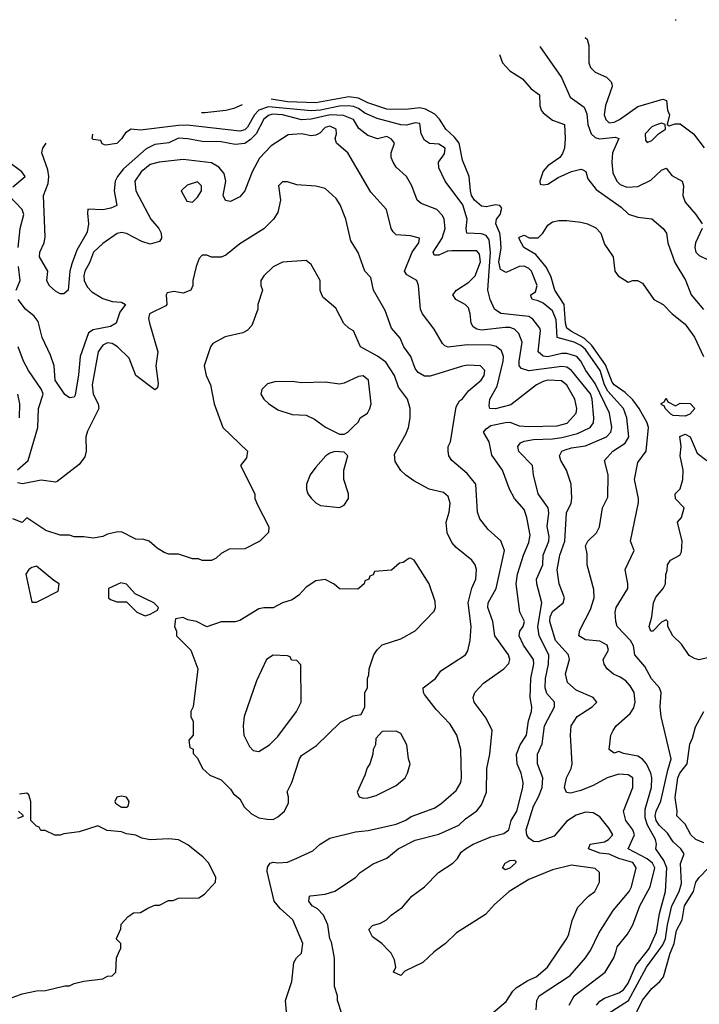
# Model space of a CAD drawing. Header units: inches. Extents: x 2348341 to 2479810, y 460419 to 613669.
# Tile 398 of 656: x 2375619 to 2378490, y 589774 to 593932. Entities that reach past the tile are written whole.
import ezdxf

# ---------------------------------------------------------------- set-up
doc = ezdxf.new("R2010")
doc.units = ezdxf.units.IN
doc.header["$MEASUREMENT"] = 0
doc.layers.add('C3578', color=7, linetype='Continuous')
doc.layers.add('C3579', color=7, linetype='Continuous')

msp = doc.modelspace()

# ---------------------------------------------------------------- linework, layer by layer
at = {"layer": 'C3578', "color": 2}
for points, elevation in [([(2375530, 589782), (2375630, 589818), (2375690, 589831.3), (2375728.4, 589831.6), (2375810, 589852), (2375830, 589852), (2375850, 589862), (2375890, 589872), (2375970, 589882), (2375990, 589892), (2376010, 589894), (2376026, 589910), (2376028, 589970), (2376041.5, 590000)], 118), ([(2376749.1, 589709.1), (2376742, 589790), (2376769, 589870), (2376777.2, 589950), (2376789.2, 589970), (2376809.5, 589990.5), (2376810.9, 590000)], 114), ([(2376982, 589730), (2376962, 589790), (2376962, 589810), (2376949.1, 589849.1), (2376949.1, 589969.1), (2376943.1, 590000)], 110), ([(2377376.5, 590000), (2377370, 589995.3), (2377322, 589950), (2377246.4, 589913.6), (2377230, 589895.3), (2377198, 589910), (2377208.7, 589930), (2377202, 589962), (2377188, 589990), (2377178.2, 590000)], 106), ([(2377610, 589730.7), (2377674.9, 589785.1), (2377702.7, 589830), (2377716.6, 589843.4), (2377765.3, 589874.7), (2377801.2, 589890), (2377849.2, 589930), (2377895.8, 590000)], 106), ([(2377801.2, 589750), (2377803.7, 589790), (2377813.2, 589810), (2377944.4, 589895.6), (2378009.7, 589970.3), (2378029.3, 590000)], 102), ([(2377941.2, 589770), (2377961.2, 589810), (2378092.7, 589910), (2378129.3, 589970), (2378138.8, 590000)], 98), ([(2378055.8, 589770), (2378070, 589786.7), (2378090, 589800.3), (2378150, 589822.4), (2378170, 589835.5), (2378190, 589863.8), (2378222.4, 589937.6), (2378270.9, 590000)], 94), ([(2378104.9, 589735.1), (2378190.6, 589789.4), (2378267.4, 589930), (2378318, 590000)], 90), ([(2378203.7, 589696.3), (2378250, 589791), (2378290, 589841), (2378324, 589870), (2378339, 589890), (2378367.8, 589990), (2378371.9, 590000)], 86)]:
    msp.add_lwpolyline(points, dxfattribs=dict(at, elevation=elevation))
at = {"layer": 'C3579', "color": 2}
for points, elevation in [([(2378387.9, 593931.3), (2378390, 593931.3), (2378391.9, 593932.1)], 106), ([(2378006.5, 593856.5), (2378010, 593856), (2378016, 593850), (2378023.5, 593823.5), (2378023, 593750), (2378030.4, 593730.4), (2378050, 593710.7), (2378098, 593690), (2378118, 593670), (2378121, 593661), (2378122.8, 593650), (2378094, 593570), (2378088.2, 593530), (2378096, 593510), (2378110, 593496), (2378130, 593499.1), (2378153.2, 593510), (2378230, 593564.9), (2378336, 593596), (2378351, 593591), (2378356, 593550), (2378364.7, 593530), (2378354, 593490), (2378363.6, 593483.6), (2378388, 593492), (2378410, 593492), (2378466, 593450), (2378510.6, 593390.6)], 102), ([(2377816.9, 593819.3), (2377907.5, 593687.5), (2377944.4, 593604.4), (2378003.4, 593563.4), (2378014.6, 593534.6), (2378019.5, 593490), (2378033, 593450), (2378050, 593434.9), (2378068.8, 593428.8), (2378135.8, 593435.8), (2378150.6, 593430.6), (2378123.8, 593370), (2378120.5, 593330), (2378125.5, 593285.5), (2378141.6, 593250), (2378156.2, 593236.2), (2378184.4, 593224.4), (2378230, 593228), (2378285.8, 593254.2), (2378330, 593296), (2378350, 593304.7), (2378374, 593274), (2378418, 593250), (2378422.8, 593230), (2378420.7, 593190), (2378430, 593162), (2378476, 593110), (2378502.8, 593070)], 98), ([(2377646.2, 593785.8), (2377658.8, 593750), (2377690, 593716.3), (2377742.9, 593682.9), (2377780.6, 593640.6), (2377815.3, 593615.3), (2377816.4, 593570), (2377821.6, 593550), (2377830, 593539.1), (2377870, 593508.2), (2377921, 593490), (2377924, 593430), (2377920.7, 593390), (2377912.5, 593367.5), (2377901, 593350), (2377850, 593315.1), (2377830, 593292.7), (2377817.3, 593250), (2377818, 593238), (2377830, 593234.8), (2377850, 593238), (2377894.5, 593265.5), (2377950, 593290.6), (2377990, 593300.7), (2377998.5, 593298.5), (2378010.6, 593290.6), (2378019.8, 593259.8), (2378055.2, 593215.2), (2378159.9, 593139.9), (2378190.7, 593110.7), (2378230, 593098.8), (2378290, 593091.3), (2378338, 593050), (2378351, 593030), (2378357.3, 592990), (2378386.9, 592906.9), (2378432.3, 592832.3), (2378456.3, 592770), (2378508.5, 592708.5)], 94), ([(2378270.9, 590000), (2378278.7, 590010), (2378310, 590078), (2378322, 590158), (2378347.6, 590250), (2378352.6, 590350), (2378340.6, 590380.6), (2378307, 590430), (2378309.5, 590450), (2378305.6, 590470), (2378271, 590530), (2378261.1, 590561.1), (2378262, 590598), (2378287.8, 590690), (2378289.6, 590730), (2378285.6, 590750), (2378267.3, 590790), (2378250, 590809.5), (2378230, 590822), (2378170, 590833.2), (2378150, 590841.2), (2378130, 590834), (2378109.2, 590850), (2378117.2, 590910), (2378126, 590930), (2378139.3, 590950), (2378198.4, 591001.6), (2378213.7, 591026.3), (2378219.7, 591050), (2378215.1, 591090), (2378198.9, 591118.9), (2378179.6, 591139.6), (2378155.9, 591155.9), (2378127.6, 591167.6), (2378101.2, 591190), (2378088.7, 591210), (2378084, 591230), (2378106, 591270), (2378101.2, 591290), (2378070, 591307), (2378010, 591312.7), (2377982, 591330), (2377985.6, 591354.4), (2378030, 591441), (2378046.6, 591490), (2378045.2, 591525.2), (2378017.2, 591630), (2378016.5, 591676.5), (2378009, 591710), (2378019, 591730), (2378055.3, 591764.7), (2378069.3, 591790), (2378082, 591870), (2378104.1, 591915.9), (2378105.1, 592010), (2378089.2, 592070), (2378125.2, 592110), (2378176.8, 592143.2), (2378193, 592170), (2378184.5, 592250), (2378169.5, 592290), (2378103.6, 592363.6), (2378089.8, 592390), (2378071, 592451), (2378010, 592539.2), (2377990, 592556.8), (2377962, 592570), (2377889.6, 592589.6), (2377885.2, 592665.2), (2377870, 592702.7), (2377830, 592734.5), (2377810, 592745.1), (2377786, 592750), (2377780.4, 592760.4), (2377778, 592770), (2377797.6, 592782.4), (2377805.1, 592810), (2377780.7, 592870), (2377770, 592882), (2377750, 592891.3), (2377730, 592889.4), (2377674.9, 592865.1), (2377650, 592877.2), (2377644, 592910), (2377652.6, 592967.4), (2377649.8, 593010), (2377647.1, 593030), (2377631.3, 593070), (2377633.3, 593090), (2377649.6, 593110), (2377656.1, 593136.1), (2377647, 593147), (2377630, 593149.6), (2377590, 593141.3), (2377570, 593144), (2377541, 593170), (2377528.6, 593190), (2377523.1, 593210), (2377517.4, 593270), (2377490, 593339), (2377475.4, 593410), (2377456, 593436), (2377419.6, 593470), (2377392.2, 593512.2), (2377373, 593533), (2377333.8, 593553.8), (2377310, 593559.2), (2377250, 593552.6), (2377170, 593554.3), (2377090, 593581), (2377050, 593600.9), (2377010, 593606.8), (2376870, 593581.4), (2376750, 593584.8), (2376681.6, 593596.5)], 94), ([(2378138.8, 590000), (2378143.9, 590016.1), (2378186.6, 590070), (2378209.4, 590110), (2378238.4, 590190), (2378283, 590270), (2378302.3, 590350), (2378292.3, 590370), (2378270, 590388.4), (2378189.5, 590430), (2378216.2, 590490), (2378209.4, 590510), (2378179.5, 590550), (2378169.5, 590590), (2378209.3, 590689.3), (2378209, 590730), (2378190, 590742.7), (2378150, 590745.1), (2378101, 590730), (2378042.3, 590697.7), (2377990, 590676.2), (2377946, 590666), (2377928.9, 590668.9), (2377921.2, 590690), (2377929.3, 590730), (2377949.2, 590770), (2377952.7, 590790), (2377946, 590910), (2377949.3, 590950), (2377974, 590990), (2378038, 591030), (2378058, 591050), (2378042, 591070), (2377970, 591100.9), (2377933.6, 591133.6), (2377925.6, 591170), (2377942, 591230), (2377937.4, 591250), (2377883, 591310), (2377858.5, 591390), (2377860.4, 591410), (2377870, 591433), (2377914.5, 591470), (2377920.9, 591490), (2377898, 591550), (2377889.4, 591609.4), (2377900.5, 591670), (2377921.7, 591730), (2377929.6, 591850), (2377949.5, 591890), (2377952.1, 591912.1), (2377949.3, 591970), (2377929.3, 592030), (2377905.2, 592070), (2377899, 592090), (2377909, 592110), (2377923.8, 592116.2), (2377950, 592124.4), (2378010, 592132.2), (2378098, 592170), (2378116.2, 592190), (2378121.3, 592210), (2378111.1, 592270), (2378050, 592395.6), (2378010.9, 592450.9), (2377989.8, 592489.8), (2377972.3, 592510), (2377930, 592522.6), (2377910, 592522.3), (2377850, 592508.5), (2377830, 592511.5), (2377809.7, 592530), (2377819.1, 592619.1), (2377816, 592630), (2377787.7, 592667.7), (2377770, 592678.4), (2377651.8, 592691.8), (2377625.2, 592710), (2377606.6, 592750), (2377597, 592790), (2377607.9, 592950), (2377602, 593002), (2377590, 593020.5), (2377570, 593028.2), (2377508.7, 593030), (2377505.2, 593050), (2377509.2, 593090), (2377491.8, 593150), (2377417.2, 593250), (2377390, 593306), (2377388, 593330), (2377414.2, 593365.8), (2377416, 593390), (2377390, 593406), (2377350, 593409), (2377330, 593424), (2377316, 593450), (2377310, 593493.2), (2377290, 593496), (2377253.4, 593486.6), (2377230, 593488.3), (2377130, 593514.3), (2377077.4, 593537.4), (2377050, 593557.3), (2377030, 593566), (2377008.7, 593568.7), (2376970, 593567.3), (2376890, 593550.6), (2376850, 593547.4), (2376670, 593563.9), (2376630, 593549.8), (2376611.4, 593530), (2376581.5, 593478.5), (2376570, 593467.1), (2376550, 593461.1), (2376326.5, 593486.5), (2376290, 593485.8), (2376130, 593466), (2376090, 593469.3), (2376066, 593454), (2376050, 593428.7), (2376030, 593409), (2375982, 593402), (2375967.3, 593407.3), (2375962, 593422), (2375930, 593426), (2375926, 593430), (2375927.9, 593448.6)], 98), ([(2376559.5, 593572.6), (2376523.5, 593556.5), (2376490, 593549.2), (2376401.4, 593538.6), (2376387.6, 593538.9)], 94), ([(2378029.3, 590000), (2378030, 590001), (2378065.8, 590074.2), (2378126.6, 590170), (2378194, 590250), (2378204.5, 590270), (2378223.7, 590350), (2378210, 590372.4), (2378150, 590389.7), (2378110, 590407.3), (2378070, 590411.6), (2378022, 590430), (2378028.7, 590450), (2378090, 590460.3), (2378106.6, 590470), (2378124.5, 590490), (2378110, 590516), (2378070, 590565.2), (2378042, 590582), (2378010, 590586), (2377970, 590572.3), (2377930, 590546.6), (2377876.7, 590483.3), (2377810, 590460.5), (2377790, 590461.6), (2377770, 590476.2), (2377761.7, 590490), (2377759.2, 590510), (2377790, 590610.8), (2377811.5, 590650), (2377826.6, 590690), (2377829.6, 590730), (2377807.3, 590790), (2377806.6, 590830), (2377826.2, 590873.8), (2377837, 590950), (2377878, 591030), (2377878, 591050), (2377846.5, 591086.5), (2377839.5, 591110), (2377840.7, 591150), (2377853.6, 591210), (2377854, 591250), (2377814, 591330), (2377808.4, 591370), (2377824.7, 591470), (2377803.6, 591550), (2377802.9, 591570), (2377829.7, 591630), (2377830, 591671.3), (2377854, 591730), (2377856.2, 591750), (2377847.8, 591792.2), (2377854, 591850), (2377852, 591870), (2377809.6, 591930), (2377789.6, 592010), (2377786, 592050), (2377727.9, 592107.9), (2377723.6, 592130), (2377735.6, 592144.4), (2377750, 592151.7), (2377790, 592159.6), (2377870, 592162), (2377910, 592168), (2377975.1, 592184.9), (2378029.3, 592210), (2378043.7, 592230), (2378044.5, 592250), (2378037.4, 592330), (2378030, 592351.6), (2377950.7, 592450.7), (2377930, 592464), (2377910, 592467.1), (2377770, 592449.6), (2377739.3, 592459.3), (2377729.6, 592469.6), (2377729.6, 592489.6), (2377742.4, 592570), (2377727.3, 592607.3), (2377710, 592625.6), (2377690, 592632.4), (2377670, 592632.4), (2377570, 592620.7), (2377550, 592624.5), (2377534.5, 592634.5), (2377526, 592650), (2377522.9, 592690), (2377515.8, 592715.8), (2377501.2, 592730), (2377462, 592750), (2377448.7, 592770), (2377465.2, 592790), (2377516.6, 592823.4), (2377543.6, 592850), (2377566, 592910), (2377562.3, 592942.3), (2377550, 592955.6), (2377444.2, 592955.8), (2377425.9, 592954.1), (2377390, 592938), (2377370, 592938), (2377366.6, 592950), (2377404.7, 593010), (2377416.3, 593050), (2377412, 593090), (2377404.8, 593104.8), (2377382, 593130), (2377315.5, 593155.5), (2377299, 593170), (2377276, 593230), (2377253.2, 593270), (2377209.5, 593309.5), (2377197.2, 593330), (2377189.2, 593350), (2377189, 593370), (2377202, 593410), (2377190, 593428), (2377170, 593439), (2377130.7, 593429.3), (2377090, 593442.9), (2377052.7, 593472.7), (2377029.5, 593510), (2376987.7, 593527.7), (2376930.7, 593530.7), (2376850, 593511.8), (2376810.3, 593509.7), (2376730, 593529.8), (2376687.1, 593532.9), (2376670, 593527.8), (2376650, 593511.5), (2376617.6, 593450), (2376594, 593426), (2376570, 593409.6), (2376530, 593404.7), (2376470, 593416.2), (2376390, 593417), (2376330, 593429.4), (2376290, 593431.6), (2376250, 593412.3), (2376190, 593404.5), (2376153, 593387), (2376057.5, 593302.5), (2376032.7, 593270), (2376023, 593250), (2376018, 593210), (2376030, 593148), (2376004, 593136), (2375970.5, 593129.5), (2375907.9, 593132.1), (2375905.2, 593114.8), (2375910.4, 593070.4), (2375904.7, 593035.3), (2375861.4, 592958.6), (2375839, 592901), (2375831.8, 592870), (2375824.7, 592790), (2375805.4, 592774.6), (2375790, 592774), (2375770, 592785.2), (2375744, 592810), (2375734, 592830), (2375738, 592870), (2375703.7, 592930), (2375704.5, 592950), (2375722.7, 592990), (2375726.3, 593013.7), (2375719.5, 593190), (2375739.1, 593240.9), (2375742.4, 593270), (2375738.3, 593298.3), (2375713.2, 593370), (2375717.2, 593390), (2375731.6, 593410.1)], 102), ([(2377178.2, 590000), (2377148.7, 590030), (2377110, 590059), (2377094, 590090), (2377110, 590106), (2377143.1, 590116.9), (2377168.9, 590131.1), (2377188, 590150), (2377236.5, 590183.5), (2377275.3, 590230), (2377328.7, 590270), (2377388.7, 590330), (2377448.7, 590370), (2377468.7, 590390), (2377484.1, 590415.9), (2377502, 590430), (2377535.3, 590450), (2377610, 590480.5), (2377664.2, 590495.8), (2377685.2, 590510), (2377696, 590550), (2377719.3, 590590), (2377745.2, 590690), (2377746, 590710), (2377738, 590750), (2377720.9, 590790), (2377718.4, 590830), (2377734, 590870), (2377759.6, 590910), (2377768.3, 590971.7), (2377781.6, 591010), (2377782.9, 591030), (2377775.1, 591070), (2377778.3, 591150), (2377791.2, 591211.2), (2377789.6, 591230), (2377747.3, 591290), (2377729.6, 591330), (2377732.3, 591350), (2377746, 591370), (2377751.3, 591390), (2377732, 591430), (2377717, 591550), (2377722, 591590), (2377747, 591670), (2377770, 591724.7), (2377775.3, 591755.3), (2377761.6, 591830), (2377750, 591864), (2377709, 591910), (2377689, 591950), (2377659, 592030), (2377613.6, 592093.6), (2377602.7, 592150), (2377579, 592190), (2377590, 592204.7), (2377610, 592218), (2377671.6, 592231.6), (2377690, 592232), (2377730, 592217.3), (2377770, 592213.4), (2377890, 592217), (2377931.9, 592228.1), (2377969.5, 592270), (2377973.3, 592290), (2377964.5, 592330), (2377930, 592389.2), (2377907.5, 592407.5), (2377850, 592409.7), (2377830, 592404.7), (2377802, 592390), (2377694, 592306), (2377630, 592288.7), (2377606, 592290), (2377602, 592302), (2377605.2, 592330), (2377636.1, 592383.9), (2377661.1, 592490), (2377663, 592510), (2377654.1, 592534.1), (2377631.5, 592551.5), (2377610, 592556.9), (2377510, 592558.9), (2377430, 592549.5), (2377414.8, 592554.8), (2377405.1, 592565.1), (2377370, 592625.2), (2377320.9, 592690), (2377312.7, 592710), (2377304.5, 592810), (2377297.2, 592830), (2377254.5, 592854.5), (2377244.5, 592870), (2377276.9, 592950), (2377305.2, 592990), (2377308, 593010), (2377270, 593019.3), (2377210, 593024), (2377196.5, 593036.5), (2377189, 593050), (2377169.2, 593130), (2377103.3, 593203.3), (2377005.2, 593370), (2376957.2, 593410), (2376952.7, 593430), (2376958, 593450), (2376956, 593470), (2376930, 593482), (2376910, 593476.2), (2376886.9, 593453.1), (2376870, 593444.5), (2376850, 593441.6), (2376810, 593449.5), (2376754, 593446), (2376681.1, 593398.9), (2376632.2, 593347.8), (2376602, 593290), (2376570, 593208.7), (2376550, 593184), (2376510, 593164), (2376488.7, 593168.7), (2376479, 593190), (2376489.5, 593250), (2376482.9, 593282.9), (2376460.9, 593310), (2376430, 593327.6), (2376310, 593341.3), (2376208.9, 593331.1), (2376170, 593320.5), (2376132.7, 593290), (2376106.4, 593250), (2376110.5, 593210), (2376174, 593090), (2376207.3, 593050), (2376217.3, 593030), (2376218.8, 593010), (2376210, 592995.3), (2376170, 592984), (2376135.5, 592995.5), (2376070, 593029.3), (2376050, 593032.7), (2376030.6, 593029.4), (2375970, 592986.6), (2375930.5, 592950), (2375914.9, 592905.1), (2375894.9, 592870), (2375890.4, 592850), (2375892.4, 592830), (2375904.5, 592804.5), (2375923.4, 592783.4), (2375970, 592754.6), (2376010, 592742), (2376050, 592739.3), (2376066.8, 592730), (2376042.4, 592697.6), (2376026.8, 592650), (2376003.1, 592636.9), (2375930, 592622), (2375910.4, 592609.6), (2375874.9, 592510), (2375868.3, 592431.7), (2375853.2, 592346.8), (2375850, 592338), (2375830, 592335.3), (2375810, 592348.7), (2375769.5, 592410), (2375765.1, 592470), (2375750, 592515.3), (2375714, 592590), (2375696.9, 592656.9), (2375680.1, 592680.1), (2375644, 592710), (2375612.7, 592750)], 106), ([(2375590, 593226.8), (2375642, 593270), (2375629, 593290), (2375573.2, 593330)], 106), ([(2376943.1, 590000), (2376936, 590036), (2376929.2, 590050), (2376921.2, 590110), (2376902.7, 590150), (2376877.6, 590177.6), (2376855.3, 590190), (2376841.2, 590210), (2376844, 590230), (2376847.8, 590232.2), (2376910, 590238.8), (2376950, 590251.3), (2377038, 590310), (2377058, 590330), (2377112.9, 590367.1), (2377170, 590391), (2377218, 590430), (2377290, 590466.8), (2377390, 590492.4), (2377474, 590530), (2377502.5, 590557.5), (2377550, 590590.8), (2377570, 590616), (2377592, 590670), (2377592.3, 590770), (2377606, 590830), (2377615.1, 590930), (2377590, 590982), (2377539, 591050), (2377535.3, 591070), (2377542, 591090), (2377579, 591130), (2377664, 591190), (2377686.3, 591213.7), (2377689.3, 591230), (2377683.7, 591250), (2377627, 591330), (2377618.4, 591390), (2377597, 591450), (2377598.4, 591470), (2377631.6, 591530), (2377667, 591690), (2377651.9, 591731.9), (2377598.6, 591778.6), (2377563.7, 591823.7), (2377552.7, 591852.7), (2377546, 591970), (2377510, 592016), (2377445.2, 592070), (2377432.7, 592090), (2377429.2, 592110), (2377429.3, 592130), (2377439.5, 592150), (2377462.7, 592297.3), (2377477.2, 592322.8), (2377490, 592331.3), (2377515.9, 592364.1), (2377569, 592410), (2377581.2, 592430), (2377584, 592450), (2377566, 592470), (2377512.5, 592472.5), (2377490, 592469.3), (2377353.2, 592426.8), (2377330, 592427), (2377302.3, 592442.3), (2377290, 592459), (2377272.3, 592510), (2377242.7, 592550), (2377226.6, 592586.6), (2377189.3, 592630), (2377163.9, 592703.9), (2377114.5, 592790), (2377103.1, 592843.1), (2377078, 592870), (2377048.9, 592948.9), (2377018, 592998), (2376997.2, 593090), (2376973.2, 593150), (2376956.6, 593176.6), (2376910, 593219), (2376870, 593228.7), (2376790, 593235.3), (2376750, 593248), (2376730, 593248), (2376712, 593230), (2376721, 593170), (2376710, 593118), (2376691, 593090), (2376650, 593049), (2376550, 592985.2), (2376490, 592937.2), (2376470, 592929), (2376430, 592928.7), (2376410, 592938), (2376390, 592938), (2376376.9, 592923.1), (2376364.7, 592890), (2376351.3, 592830), (2376350.9, 592809.1), (2376342, 592790), (2376310, 592777.2), (2376270, 592784), (2376242, 592778), (2376238, 592770), (2376241, 592730), (2376236.3, 592723.7), (2376167.7, 592690), (2376164, 592670), (2376167.3, 592650), (2376202.8, 592530), (2376194.8, 592470), (2376204.7, 592395.3), (2376202, 592378), (2376190, 592368.7), (2376110, 592429), (2376082.5, 592502.5), (2376032.7, 592550), (2376010, 592564.5), (2375990, 592567), (2375970, 592558), (2375950.4, 592529.6), (2375925.7, 592390), (2375930.4, 592350.4), (2375950.7, 592310), (2375954, 592290), (2375906, 592194), (2375899.1, 592170), (2375900.7, 592110), (2375894.6, 592085.4), (2375870, 592054), (2375778, 591982), (2375770, 591979), (2375710, 591987.3), (2375631.5, 591971.5), (2375610, 591976.2)], 110), ([(2375612.3, 592970), (2375620.9, 593050), (2375637, 593110), (2375629.5, 593130), (2375573.2, 593190)], 106), ([(2378318, 590000), (2378335.6, 590024.4), (2378347.9, 590050), (2378355.5, 590110), (2378374.8, 590190), (2378405.1, 590250), (2378415.4, 590284.6), (2378411.5, 590368.5), (2378426, 590410), (2378412.7, 590430), (2378380.4, 590460.4), (2378356.6, 590496.6), (2378321.1, 590530), (2378308.7, 590550), (2378304.2, 590570), (2378307.4, 590590), (2378327.8, 590632.2), (2378357, 590763), (2378371.8, 590810), (2378328.7, 590988.7), (2378325.2, 591030), (2378329.5, 591090), (2378322, 591110), (2378288.5, 591148.5), (2378259.8, 591199.8), (2378218, 591250), (2378212.9, 591287.1), (2378199.6, 591310), (2378142.7, 591370), (2378138, 591390), (2378135.1, 591430), (2378139.3, 591450), (2378188.7, 591530), (2378189, 591550), (2378177.2, 591610), (2378215.3, 591690), (2378199, 591730), (2378232.9, 591892.9), (2378233.2, 591910), (2378216, 591990), (2378230, 592062), (2378265.2, 592110), (2378276.2, 592210), (2378269.6, 592230), (2378236, 592290), (2378210, 592326.3), (2378177.4, 592357.4), (2378130, 592389.7), (2378121.6, 592401.6), (2378094.1, 592474.1), (2378036.2, 592556.2), (2378005.5, 592585.5), (2377950, 592615.1), (2377931.3, 592630), (2377925.6, 592650), (2377918.9, 592730), (2377879.5, 592790), (2377864.2, 592844.2), (2377845.1, 592885.1), (2377800.2, 592940.2), (2377748.7, 592970), (2377730, 593006), (2377730, 593014), (2377750, 593022), (2377771, 593011), (2377810, 593011), (2377829, 593030), (2377850, 593064.7), (2377870, 593078), (2377896.4, 593083.6), (2377930, 593084.7), (2377990, 593076.4), (2378018, 593070), (2378053.5, 593053.5), (2378074, 593030), (2378090, 592984.7), (2378126.8, 592930), (2378134, 592870), (2378147.3, 592850), (2378190, 592824), (2378210, 592831.3), (2378229, 592831), (2378250, 592818.8), (2378298, 592750), (2378338, 592730), (2378376, 592690), (2378430, 592646), (2378470, 592590.8), (2378508, 592510)], 90), ([(2378502.8, 593050), (2378474.8, 592990), (2378471, 592970), (2378476, 592950), (2378490, 592936), (2378530, 592916)], 98), ([(2376810.9, 590000), (2376815.1, 590030), (2376772.7, 590130), (2376719.1, 590179.1), (2376694.5, 590210), (2376664.8, 590335.2), (2376666.6, 590353.4), (2376678, 590370), (2376690, 590374.8), (2376710, 590371), (2376750, 590374.8), (2376789.5, 590390.5), (2376857.5, 590422.5), (2376888, 590450), (2376930, 590474.8), (2377037.6, 590502.4), (2377091.5, 590508.5), (2377210, 590534), (2377250, 590551), (2377273.6, 590566.4), (2377370, 590602.8), (2377398.9, 590621.1), (2377462.5, 590677.5), (2377482.7, 590710), (2377486, 590730), (2377482.7, 590850), (2377466, 590910), (2377437.2, 590957.2), (2377378.6, 591018.6), (2377330, 591082), (2377325.2, 591090), (2377324, 591110), (2377375.3, 591150), (2377398, 591182), (2377502, 591250), (2377512.9, 591267.1), (2377522.7, 591310), (2377527, 591370), (2377514, 591470), (2377530, 591532), (2377546, 591570), (2377549.2, 591610), (2377544, 591630), (2377529, 591650), (2377462.9, 591702.9), (2377444.8, 591724.8), (2377425.1, 591765.1), (2377420.9, 591810), (2377432.9, 591852.9), (2377437.2, 591890), (2377430, 591918), (2377410, 591935.3), (2377349.3, 591949.3), (2377284.7, 591984.7), (2377250, 592008), (2377230, 592028), (2377205.6, 592065.6), (2377203.2, 592096.8), (2377250, 592182), (2377261.2, 592210), (2377269.2, 592250), (2377269.3, 592290), (2377257.2, 592330), (2377219.6, 592379.6), (2377202, 592430), (2377166.3, 592486.3), (2377131.2, 592511.2), (2377059, 592550), (2377030, 592618), (2377009.1, 592629.1), (2376989.1, 592649.1), (2376954.5, 592714.5), (2376900.2, 592760.2), (2376889.1, 592789.1), (2376888.7, 592830), (2376850, 592898), (2376830, 592915.3), (2376730, 592908.7), (2376690, 592888.7), (2376651.3, 592850), (2376638, 592830), (2376638, 592810), (2376644.7, 592790), (2376624.7, 592730), (2376624.7, 592710), (2376599.8, 592640.2), (2376579.8, 592620.2), (2376562, 592610), (2376487.9, 592592.1), (2376435.3, 592564.7), (2376424.7, 592550), (2376398.8, 592470), (2376406.8, 592430), (2376426, 592390), (2376441, 592310), (2376478, 592210), (2376582, 592110), (2376578, 592082), (2376552, 592050), (2376612, 591930), (2376612, 591910), (2376623.6, 591883.6), (2376672, 591790), (2376670, 591766), (2376634, 591730), (2376570, 591698), (2376503.6, 591696.4), (2376470, 591678), (2376450, 591658), (2376430, 591648), (2376390, 591648), (2376374.6, 591654.6), (2376350, 591655.3), (2376290, 591675.3), (2376250, 591675.3), (2376230, 591682), (2376200.2, 591700.2), (2376166, 591730), (2376143.6, 591736.4), (2376110, 591738), (2376050, 591768.7), (2376028.4, 591768.4), (2375990, 591759), (2375970, 591749), (2375930, 591742), (2375890, 591748.7), (2375850, 591748.7), (2375830, 591755.3), (2375790, 591755.3), (2375730, 591775.3), (2375650, 591828.7), (2375630, 591809.3), (2375590, 591824)], 114), ([(2375604.5, 592790), (2375622, 592830), (2375614, 592890)], 106), ([(2375610, 592030.4), (2375655.1, 592070), (2375696, 592210), (2375698.4, 592290), (2375718.4, 592350), (2375711.6, 592370), (2375656, 592450), (2375635.1, 592490), (2375612.7, 592550)], 110), ([(2375618.9, 592250), (2375620.5, 592310), (2375611.6, 592350)], 114), ([(2378530, 591239), (2378490, 591229), (2378470, 591234), (2378447.2, 591247.2), (2378415.5, 591295.5), (2378379, 591330), (2378358, 591370), (2378358, 591390), (2378350, 591398), (2378330, 591388), (2378294, 591350), (2378286, 591350), (2378278, 591370), (2378289.2, 591410.8), (2378297.2, 591470), (2378306.8, 591493.2), (2378338, 591530), (2378348, 591550), (2378348.4, 591588.4), (2378354.6, 591605.4), (2378355.3, 591630), (2378368, 591650), (2378408.7, 591671.3), (2378415.3, 591684.7), (2378417.2, 591730), (2378398, 591810), (2378415.3, 591830), (2378426, 591870), (2378390, 591908), (2378388.7, 591930), (2378409, 591951), (2378421.2, 591990), (2378422.7, 592030), (2378409.4, 592090), (2378414, 592130), (2378408, 592172), (2378430, 592182), (2378451.1, 592171.1), (2378481.4, 592101.4), (2378522, 592070)], 86), ([(2378510, 590455.4), (2378475.1, 590470), (2378454, 590490), (2378430, 590534), (2378395.3, 590570), (2378397.2, 590590), (2378387.8, 590647.8), (2378399.7, 590730), (2378408, 590750), (2378439.5, 590790), (2378450, 590872), (2378462, 590898), (2378474.6, 590945.4), (2378509, 591010)], 86), ([(2376041.5, 590000), (2376046, 590010), (2376046, 590030), (2376028.4, 590048.4), (2376028.4, 590051.6), (2376047.3, 590092.7), (2376048.4, 590111.6), (2376076.4, 590143.6), (2376100.4, 590159.6), (2376130, 590162), (2376160.4, 590179.6), (2376190, 590192), (2376210, 590192), (2376248.4, 590211.6), (2376267.3, 590212.7), (2376290, 590222), (2376376.4, 590223.6), (2376400.4, 590239.6), (2376446, 590290), (2376448, 590310), (2376418, 590370), (2376394.6, 590394.6), (2376330, 590448), (2376290, 590468), (2376250, 590472.7), (2376170, 590468), (2376135.3, 590475.3), (2376110, 590488), (2376070, 590493.2), (2376050, 590502), (2375988.4, 590508.4), (2375950, 590528), (2375870, 590502), (2375806, 590494), (2375790, 590488), (2375768.4, 590488.4), (2375727.3, 590507.3), (2375708.4, 590508.4), (2375702, 590522), (2375690, 590526), (2375666, 590550), (2375666, 590630), (2375658, 590658), (2375650, 590666), (2375618, 590662)], 118), ([(2375614, 590590), (2375632.7, 590572.7), (2375632.7, 590567.3), (2375610, 590558)], 118), ([(2377895.8, 590000), (2377930, 590051.3), (2377939.3, 590070), (2377952.9, 590127.1), (2377976.5, 590183.5), (2378022, 590230), (2378048.7, 590250), (2378068.7, 590290), (2378068, 590330), (2378050, 590348), (2377950, 590362), (2377870, 590342), (2377770, 590300.9), (2377686.8, 590250), (2377625.2, 590194.8), (2377587.1, 590152.9), (2377464.5, 590075.5), (2377418, 590030), (2377376.5, 590000)], 106), ([(2378371.9, 590000), (2378384, 590030), (2378394.1, 590085.9), (2378418.4, 590130), (2378427.6, 590190), (2378465.1, 590250), (2378476, 590290), (2378489.2, 590310), (2378529.7, 590350.3)], 86)]:
    msp.add_lwpolyline(points, dxfattribs=dict(at, elevation=elevation))
for points, elevation in [([(2378330, 593495.3), (2378310, 593488.7), (2378290, 593479), (2378261, 593450), (2378263.6, 593423.6), (2378270, 593414), (2378290, 593422), (2378318, 593450), (2378348, 593470), (2378346, 593490)], 102), ([(2376370, 593248), (2376326.4, 593233.6), (2376302, 593210), (2376325.4, 593165.4), (2376350, 593162), (2376370, 593182), (2376388, 593210), (2376388, 593230)], 110), ([(2377070, 592428.7), (2377050, 592425.2), (2376990, 592397.2), (2376970, 592393.2), (2376910, 592402), (2376810, 592399), (2376770, 592404), (2376696.9, 592403.1), (2376666.4, 592393.6), (2376642, 592370), (2376638, 592350), (2376651.3, 592330), (2376670, 592311.3), (2376710, 592284.7), (2376770, 592264.7), (2376830, 592262), (2376865.4, 592245.4), (2376911.1, 592211.1), (2376970, 592182), (2376990, 592182), (2377006, 592190), (2377028, 592212), (2377050, 592234), (2377058, 592250), (2377088, 592270), (2377099, 592290), (2377104, 592310), (2377093.2, 592410)], 118), ([(2378390, 592302), (2378410, 592312), (2378451.6, 592311.6), (2378472, 592290), (2378450, 592266), (2378430, 592258), (2378380.4, 592260.4), (2378370, 592266), (2378346, 592290), (2378342, 592302), (2378330, 592306), (2378328.9, 592311.1), (2378342, 592318), (2378350, 592334), (2378358, 592318)], 86), ([(2376950, 592108), (2376930, 592102), (2376912, 592090), (2376870, 592042), (2376846.8, 592010), (2376830.8, 591970), (2376831, 591950), (2376836, 591930), (2376850, 591911.3), (2376870, 591891.3), (2376890, 591881), (2376970, 591872), (2376990, 591882), (2377008, 591910), (2377008, 591930), (2376988.7, 591990), (2376988, 592010), (2376988, 592030), (2377006, 592090), (2376990, 592106)], 118), ([(2377270, 591658), (2377263.6, 591656.4), (2377239.6, 591640.4), (2377223.6, 591636.4), (2377190, 591608), (2377118, 591602), (2377112.7, 591587.3), (2377098, 591582), (2377094, 591570), (2377078, 591562), (2377074, 591550), (2377047.3, 591527.3), (2376970, 591528), (2376948.4, 591548.4), (2376910, 591568), (2376870, 591562), (2376830, 591535.3), (2376798, 591502), (2376770, 591482), (2376730, 591468.7), (2376690, 591448.7), (2376650, 591448.7), (2376630, 591444), (2376550, 591395.3), (2376530, 591389), (2376470, 591388.7), (2376410, 591368.7), (2376366, 591390), (2376330, 591398), (2376310, 591408), (2376278, 591402), (2376274, 591370), (2376282, 591350), (2376282, 591330), (2376342, 591270), (2376371.3, 591190), (2376352, 591030), (2376342, 591010), (2376342, 590990), (2376351.6, 590968.4), (2376352, 590910), (2376334, 590890), (2376338, 590858), (2376351.6, 590851.6), (2376352.7, 590832.7), (2376370, 590814), (2376392, 590770), (2376422, 590742), (2376470, 590722), (2376510, 590682), (2376522.8, 590662.8), (2376550, 590642), (2376567.5, 590607.5), (2376598, 590578), (2376630, 590562), (2376664.7, 590555.3), (2376690, 590554.8), (2376710, 590566), (2376738, 590590), (2376755.3, 590624.7), (2376755.3, 590650), (2376748.9, 590671.1), (2376768.7, 590710), (2376801.2, 590810), (2376810, 590824.7), (2376872.9, 590867.1), (2376974.6, 590965.4), (2377028.4, 590991.6), (2377062, 590998), (2377078, 591030), (2377078, 591090), (2377088, 591110), (2377088, 591150), (2377094.6, 591165.4), (2377095.3, 591190), (2377115.3, 591250), (2377129.1, 591270.9), (2377150, 591291.3), (2377230, 591318), (2377290, 591351.3), (2377370, 591434), (2377375.3, 591450), (2377374.6, 591474.6), (2377348.7, 591550), (2377286, 591650)], 118), ([(2375690, 591624), (2375670, 591619), (2375658, 591610), (2375644.7, 591590), (2375670, 591472), (2375690, 591472), (2375710, 591482), (2375782, 591518), (2375786, 591550), (2375763.1, 591563.1)], 118), ([(2376046.4, 591553.6), (2375994, 591530), (2375994, 591490), (2376003.6, 591483.6), (2376030, 591474), (2376070, 591474), (2376114, 591430), (2376150, 591414), (2376170, 591422), (2376202, 591438), (2376206, 591450), (2376186, 591470), (2376107.3, 591507.3), (2376070, 591548)], 118), ([(2376690, 591248), (2376662, 591230), (2376619.8, 591140.2), (2376567.3, 590990), (2376562.8, 590950), (2376566, 590910), (2376590, 590862), (2376605.4, 590845.4), (2376630, 590842), (2376675.3, 590870), (2376710, 590904.7), (2376788.7, 591010), (2376808.7, 591050), (2376807.3, 591207.3), (2376790, 591226), (2376767.3, 591227.3), (2376762, 591242), (2376750, 591246)], 122), ([(2377210, 590928), (2377150, 590926), (2377123.6, 590896.4), (2377122, 590870), (2377112, 590850), (2377111.3, 590830), (2377098, 590790), (2377087.1, 590772.9), (2377078, 590742), (2377044.7, 590670), (2377054, 590650), (2377070, 590644.7), (2377090, 590646), (2377124.7, 590655.3), (2377210, 590698), (2377248, 590730), (2377258, 590750), (2377268.7, 590790), (2377262, 590810), (2377255.3, 590870), (2377230, 590918)], 118), ([(2376050, 590653.2), (2376030, 590648), (2376021, 590630), (2376024, 590624), (2376050, 590606), (2376070, 590606.8), (2376078, 590610), (2376082, 590630), (2376070, 590648)], 118), ([(2377670, 590341.2), (2377659, 590350), (2377670, 590370.4), (2377690, 590380.7), (2377710, 590382), (2377716, 590376), (2377714, 590370), (2377690, 590349.5)], 102)]:
    msp.add_lwpolyline(points, close=True, dxfattribs=dict(at, elevation=elevation))

doc.saveas('drawing.dxf')
